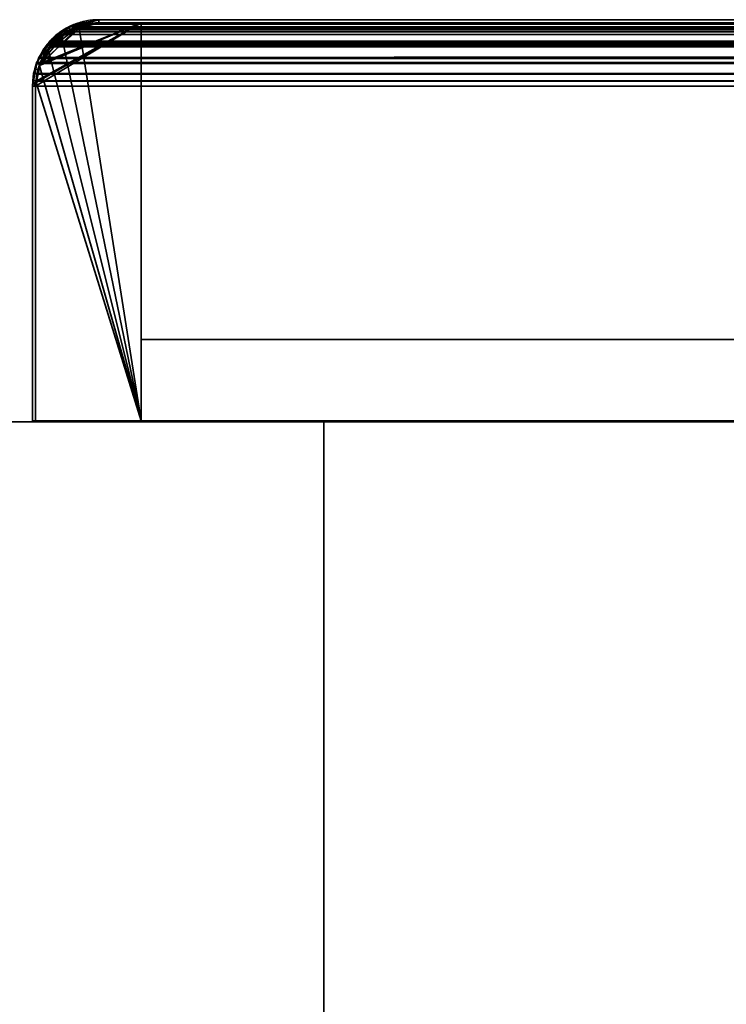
# Model space of a CAD drawing. Header units: millimetres. Extents: x -508 to 6708, y -115 to 193.
# Tile 723 of 1056: x 2528 to 2562, y 147 to 193. Entities that reach past the tile are written whole.
import ezdxf

# ---------------------------------------------------------------- set-up
doc = ezdxf.new("R2010")
doc.units = ezdxf.units.MM
doc.layers.add('151', color=7, linetype='Continuous', true_color=0xffffff)

# ---------------------------------------------------------------- blocks, each defined once
blk = doc.blocks.new('UG_SURFACE_003')
at = {"layer": '151', "color": 252, "linetype": 'Continuous', "lineweight": 35}
for points in [[(2392.5, -10, -7.75), (2392.5, 174.4, -7.75), (2542.5, 174.4, -7.75), (2542.5, -10, -7.75)], [(2392.5, 174.4, 2215.25), (3607.5, 174.4, 2215.25), (3457.5, 174.4, 2065.25), (2542.5, 174.4, 2065.25)], [(2542.5, 174.4, 2065.25), (2542.5, 174.4, -7.75), (2392.5, 174.4, -7.75), (2392.5, 174.4, 2215.25)], [(3607.5, -10, 2215.25), (3607.5, 174.4, 2215.25), (2392.5, 174.4, 2215.25), (2392.5, -10, 2215.25)], [(2542.5, -10, 2065.25), (2542.5, 174.4, 2065.25), (3457.5, 174.4, 2065.25), (3457.5, -10, 2065.25)], [(2542.5, -10, -7.75), (2542.5, 174.4, -7.75), (2542.5, 174.4, 2065.25), (2542.5, -10, 2065.25)]]:
    blk.add_3dface(points, dxfattribs=at)
blk = doc.blocks.new('UG_SURFACE_240')
at = {"layer": '151', "color": 14, "linetype": 'Continuous', "lineweight": 35}
for points in [[(2533.85, 193.3, -4.75), (2533.85, 174.45, -4.75), (2528.85, 174.45, -4.75), (2528.85, 190.3, -4.75)], [(2528.85, 190.3, -4.75), (2528.886, 190.481, -4.75), (2533.85, 193.3, -4.75)], [(2533.85, 193.3, -4.75), (2528.886, 190.481, -4.75), (2529.043, 191.273, -4.75)], [(2530.901, 193.111, -4.75), (2531.85, 193.3, -4.75), (2533.85, 193.3, -4.75), (2529.043, 191.273, -4.75)], [(2530.901, 193.111, -4.75), (2530.907, 193.052, 2076.343), (2531.85, 193.3, 2075.4)], [(2531.85, 193.3, 2075.4), (2531.85, 193.3, -4.75), (2530.901, 193.111, -4.75)], [(2533.85, 174.45, 2073.4), (2533.85, 193.3, 2073.4), (2531.85, 193.3, 2075.4), (2530.907, 193.052, 2076.343)], [(2533.85, 193.3, 2073.4), (2533.85, 193.3, -4.75), (2531.85, 193.3, -4.75), (2531.85, 193.3, 2075.4)], [(2533.85, 174.45, 2073.4), (2533.85, 174.45, -4.75), (2533.85, 193.3, -4.75), (2533.85, 193.3, 2073.4)], [(2530.901, 193.111, -4.75), (2529.043, 191.273, -4.75), (2529.078, 191.448, -4.75), (2529.483, 192.054, -4.75)], [(2530.096, 192.667, -4.75), (2530.702, 193.072, -4.75), (2530.901, 193.111, -4.75), (2529.483, 192.054, -4.75)], [(2529.483, 192.054, -4.75), (2529.729, 192.421, -4.75), (2530.096, 192.667, -4.75)], [(2530.094, 192.652, 2077.156), (2530.096, 192.667, -4.75), (2529.729, 192.421, -4.75)], [(2533.85, 174.45, 2073.4), (2530.907, 193.052, 2076.343), (2530.374, 192.912, 2076.876), (2530.094, 192.652, 2077.156)], [(2530.096, 192.667, -4.75), (2530.094, 192.652, 2077.156), (2530.374, 192.912, 2076.876)], [(2530.907, 193.052, 2076.343), (2530.702, 193.072, -4.75), (2530.096, 192.667, -4.75)], [(2530.096, 192.667, -4.75), (2530.374, 192.912, 2076.876), (2530.907, 193.052, 2076.343)], [(2530.907, 193.052, 2076.343), (2530.901, 193.111, -4.75), (2530.702, 193.072, -4.75)], [(2530.094, 192.652, 2077.156), (2529.452, 192.056, 2077.799), (2533.85, 174.45, 2073.4)], [(2529.483, 192.054, -4.75), (2529.452, 192.056, 2077.799), (2530.094, 192.652, 2077.156)], [(2530.094, 192.652, 2077.156), (2529.729, 192.421, -4.75), (2529.483, 192.054, -4.75)], [(2533.85, 174.45, 2073.4), (2529.452, 192.056, 2077.799), (2529.356, 191.967, 2077.894), (2529.035, 191.26, 2078.215)], [(2529.078, 191.448, -4.75), (2529.035, 191.26, 2078.215), (2529.356, 191.967, 2077.894)], [(2529.078, 191.448, -4.75), (2529.356, 191.967, 2077.894), (2529.452, 192.056, 2077.799)], [(2529.452, 192.056, 2077.799), (2529.483, 192.054, -4.75), (2529.078, 191.448, -4.75)], [(2529.035, 191.26, 2078.215), (2529.043, 191.273, -4.75), (2528.886, 190.481, -4.75)], [(2529.078, 191.448, -4.75), (2529.043, 191.273, -4.75), (2529.035, 191.26, 2078.215)], [(2533.85, 174.45, 2073.4), (2529.035, 191.26, 2078.215), (2528.954, 191.082, 2078.296), (2528.874, 190.482, 2078.376)], [(2528.886, 190.481, -4.75), (2528.874, 190.482, 2078.376), (2528.954, 191.082, 2078.296)], [(2528.886, 190.481, -4.75), (2528.954, 191.082, 2078.296), (2529.035, 191.26, 2078.215)], [(2528.874, 190.482, 2078.376), (2528.85, 190.3, 2078.4), (2528.85, 174.45, 2078.4), (2533.85, 174.45, 2073.4)], [(2528.85, 190.3, -4.75), (2528.85, 190.3, 2078.4), (2528.874, 190.482, 2078.376)], [(2528.874, 190.482, 2078.376), (2528.886, 190.481, -4.75), (2528.85, 190.3, -4.75)], [(2528.85, 190.3, -4.75), (2528.85, 174.45, -4.75), (2528.85, 174.45, 2078.4), (2528.85, 190.3, 2078.4)], [(2528.85, 174.45, 2078.4), (2528.85, 174.45, -4.75), (2533.85, 174.45, -4.75), (2533.85, 174.45, 2073.4)]]:
    blk.add_3dface(points, dxfattribs=at)
blk = doc.blocks.new('UG_SURFACE_241')
at = {"layer": '151', "color": 7, "linetype": 'Continuous', "lineweight": 35}
for points in [[(2529.83, 192.518, 2077.42), (2530.751, 193.071, 2076.499), (2530.701, 193.148, 2076.549), (2530.3, 193.042, 2076.95)], [(2530.651, 193.213, -4.75), (2530.064, 192.822, -4.75), (2530.3, 193.042, 2076.95)], [(2530.67, 193.055, -4.75), (2530.148, 192.704, -4.75), (2530.064, 192.822, -4.75), (2530.651, 193.213, -4.75)], [(2530.651, 193.213, -4.75), (2530.3, 193.042, 2076.95), (2530.701, 193.148, 2076.549)], [(2530.701, 193.148, 2076.549), (2530.692, 193.221, -4.75), (2530.651, 193.213, -4.75)], [(2530.749, 193.072, -4.75), (2530.67, 193.055, -4.75), (2530.651, 193.213, -4.75), (2530.692, 193.221, -4.75)], [(2530.904, 193.263, -4.75), (2530.692, 193.221, -4.75), (2530.701, 193.148, 2076.549)], [(2530.692, 193.221, -4.75), (2530.904, 193.263, -4.75), (2530.951, 193.114, -4.75), (2530.749, 193.072, -4.75)], [(2530.904, 193.263, -4.75), (2530.701, 193.148, 2076.549), (2531.85, 193.45, 2075.4)], [(2531.85, 193.45, 2075.4), (2530.701, 193.148, 2076.549), (2530.843, 193.126, 2076.407), (2531.85, 193.3, 2075.4)], [(2530.751, 193.071, 2076.499), (2530.843, 193.126, 2076.407), (2530.701, 193.148, 2076.549)], [(2531.85, 193.3, 2075.4), (2530.843, 193.126, 2076.407), (2530.951, 193.114, -4.75)], [(2531.85, 193.45, 2075.4), (2531.85, 193.45, -4.75), (2530.904, 193.263, -4.75)], [(2531.85, 193.3, -4.75), (2530.951, 193.114, -4.75), (2530.904, 193.263, -4.75), (2531.85, 193.45, -4.75)], [(2530.951, 193.114, -4.75), (2531.85, 193.3, -4.75), (2531.85, 193.3, 2075.4)], [(2585.85, 193.45, 2021.4), (2585.85, 193.45, -4.75), (2531.85, 193.45, -4.75), (2531.85, 193.45, 2075.4)], [(2531.85, 193.45, -4.75), (2585.85, 193.45, -4.75), (2585.85, 193.3, -4.75), (2531.85, 193.3, -4.75)], [(2531.85, 193.3, 2075.4), (2585.85, 193.3, 2021.4), (2585.85, 193.45, 2021.4), (2531.85, 193.45, 2075.4)], [(2585.85, 193.3, 2021.4), (2531.85, 193.3, 2075.4), (2531.85, 193.3, -4.75), (2585.85, 193.3, -4.75)], [(2585.85, 193.45, 2021.4), (2586.929, 193.246, -4.75), (2586.022, 193.418, -4.75)], [(2586.929, 193.246, -4.75), (2585.85, 193.45, 2021.4), (2587, 193.156, 2020.25)], [(2586.022, 193.418, -4.75), (2585.85, 193.45, -4.75), (2585.85, 193.45, 2021.4)], [(2586.014, 193.269, -4.75), (2585.85, 193.3, -4.75), (2585.85, 193.45, -4.75), (2586.022, 193.418, -4.75)], [(2587, 193.156, 2020.25), (2585.85, 193.45, 2021.4), (2585.85, 193.3, 2021.4), (2586.948, 193.037, 2020.302)], [(2585.85, 193.3, -4.75), (2586.014, 193.269, -4.75), (2586.948, 193.037, 2020.302)], [(2586.948, 193.037, 2020.302), (2585.85, 193.3, 2021.4), (2585.85, 193.3, -4.75)], [(2586.877, 193.103, -4.75), (2586.014, 193.269, -4.75), (2586.022, 193.418, -4.75), (2586.929, 193.246, -4.75)], [(2586.014, 193.269, -4.75), (2586.877, 193.103, -4.75), (2586.948, 193.037, 2020.302)], [(2586.946, 193.09, -4.75), (2586.877, 193.103, -4.75), (2586.929, 193.246, -4.75), (2587, 193.233, -4.75)], [(2587, 193.156, 2020.25), (2587, 193.233, -4.75), (2586.929, 193.246, -4.75)], [(2586.952, 193.086, -4.75), (2586.946, 193.09, -4.75), (2587, 193.233, -4.75), (2587.008, 193.227, -4.75)], [(2586.948, 193.037, 2020.302), (2587.21, 192.974, 2020.04), (2587.361, 193.064, 2019.889), (2587, 193.156, 2020.25)], [(2587.008, 193.227, -4.75), (2587.735, 192.751, -4.75), (2587.645, 192.634, -4.75), (2586.952, 193.086, -4.75)], [(2587, 193.156, 2020.25), (2587.008, 193.227, -4.75), (2587, 193.233, -4.75)], [(2587.735, 192.751, -4.75), (2587.008, 193.227, -4.75), (2587, 193.156, 2020.25)], [(2587.735, 192.751, -4.75), (2587, 193.156, 2020.25), (2587.361, 193.064, 2019.889)], [(2529.623, 192.527, -4.75), (2529.66, 192.448, 2077.59), (2530.3, 193.042, 2076.95)], [(2530.3, 193.042, 2076.95), (2530.064, 192.822, -4.75), (2529.623, 192.527, -4.75)], [(2529.623, 192.527, -4.75), (2530.064, 192.822, -4.75), (2530.148, 192.704, -4.75), (2529.729, 192.421, -4.75)], [(2530.3, 193.042, 2076.95), (2529.66, 192.448, 2077.59), (2529.83, 192.518, 2077.42)], [(2529.729, 192.421, -4.75), (2530.148, 192.704, -4.75), (2529.83, 192.518, 2077.42)], [(2530.751, 193.071, 2076.499), (2529.83, 192.518, 2077.42), (2530.148, 192.704, -4.75)], [(2530.148, 192.704, -4.75), (2530.67, 193.055, -4.75), (2530.751, 193.071, 2076.499)], [(2530.67, 193.055, -4.75), (2530.749, 193.072, -4.75), (2530.751, 193.071, 2076.499)], [(2530.749, 193.072, -4.75), (2530.951, 193.114, -4.75), (2530.843, 193.126, 2076.407)], [(2530.843, 193.126, 2076.407), (2530.751, 193.071, 2076.499), (2530.749, 193.072, -4.75)], [(2586.948, 193.037, 2020.302), (2586.877, 193.103, -4.75), (2586.946, 193.09, -4.75)], [(2586.946, 193.09, -4.75), (2586.952, 193.086, -4.75), (2586.948, 193.037, 2020.302)], [(2587.21, 192.974, 2020.04), (2586.948, 193.037, 2020.302), (2586.952, 193.086, -4.75)], [(2586.952, 193.086, -4.75), (2587.645, 192.634, -4.75), (2587.964, 192.402, 2019.286)], [(2587.964, 192.402, 2019.286), (2587.21, 192.974, 2020.04), (2586.952, 193.086, -4.75)], [(2588.051, 192.466, 2019.199), (2587.361, 193.064, 2019.889), (2587.21, 192.974, 2020.04), (2587.964, 192.402, 2019.286)], [(2587.361, 193.064, 2019.889), (2588.077, 192.527, -4.75), (2587.735, 192.751, -4.75)], [(2587.361, 193.064, 2019.889), (2588.051, 192.466, 2019.199), (2588.077, 192.527, -4.75)], [(2587.971, 192.421, -4.75), (2587.645, 192.634, -4.75), (2587.735, 192.751, -4.75), (2588.077, 192.527, -4.75)], [(2529.064, 191.402, -4.75), (2529.516, 192.095, -4.75), (2529.739, 192.404, 2077.511)], [(2529.739, 192.404, 2077.511), (2529.237, 191.773, 2078.013), (2529.064, 191.402, -4.75)], [(2529.399, 192.185, -4.75), (2529.231, 192.05, 2078.019), (2529.66, 192.448, 2077.59)], [(2529.66, 192.448, 2077.59), (2529.231, 192.05, 2078.019), (2529.237, 191.773, 2078.013), (2529.739, 192.404, 2077.511)], [(2529.66, 192.448, 2077.59), (2529.623, 192.527, -4.75), (2529.399, 192.185, -4.75)], [(2529.729, 192.421, -4.75), (2529.516, 192.095, -4.75), (2529.399, 192.185, -4.75), (2529.623, 192.527, -4.75)], [(2529.516, 192.095, -4.75), (2529.729, 192.421, -4.75), (2529.739, 192.404, 2077.511)], [(2529.739, 192.404, 2077.511), (2529.83, 192.518, 2077.42), (2529.66, 192.448, 2077.59)], [(2529.83, 192.518, 2077.42), (2529.739, 192.404, 2077.511), (2529.729, 192.421, -4.75)], [(2587.645, 192.634, -4.75), (2587.971, 192.421, -4.75), (2587.964, 192.402, 2019.286)], [(2587.964, 192.402, 2019.286), (2588.06, 192.329, 2019.19), (2588.051, 192.466, 2019.199)], [(2588.06, 192.329, 2019.19), (2587.964, 192.402, 2019.286), (2587.971, 192.421, -4.75)], [(2588.077, 192.527, -4.75), (2588.372, 192.086, -4.75), (2588.253, 192.002, -4.75), (2587.971, 192.421, -4.75)], [(2587.971, 192.421, -4.75), (2588.554, 191.599, 2018.696), (2588.06, 192.329, 2019.19)], [(2587.971, 192.421, -4.75), (2588.253, 192.002, -4.75), (2588.622, 191.393, 2018.628)], [(2588.622, 191.393, 2018.628), (2588.554, 191.599, 2018.696), (2587.971, 192.421, -4.75)], [(2588.372, 192.086, -4.75), (2588.077, 192.527, -4.75), (2588.051, 192.466, 2019.199)], [(2588.051, 192.466, 2019.199), (2588.763, 191.499, -4.75), (2588.372, 192.086, -4.75)], [(2588.763, 191.499, -4.75), (2588.051, 192.466, 2019.199), (2588.372, 192.187, 2018.878)], [(2588.372, 192.187, 2018.878), (2588.051, 192.466, 2019.199), (2588.06, 192.329, 2019.19), (2588.554, 191.599, 2018.696)], [(2529.231, 192.05, 2078.019), (2529.399, 192.185, -4.75), (2528.923, 191.458, -4.75)], [(2528.923, 191.458, -4.75), (2529.399, 192.185, -4.75), (2529.516, 192.095, -4.75), (2529.064, 191.402, -4.75)], [(2528.923, 191.458, -4.75), (2528.95, 191.433, 2078.3), (2529.231, 192.05, 2078.019)], [(2529.079, 191.389, 2078.171), (2529.237, 191.773, 2078.013), (2529.231, 192.05, 2078.019), (2528.95, 191.433, 2078.3)], [(2529.237, 191.773, 2078.013), (2529.079, 191.389, 2078.171), (2529.064, 191.402, -4.75)], [(2588.605, 191.48, -4.75), (2588.253, 192.002, -4.75), (2588.372, 192.086, -4.75), (2588.763, 191.499, -4.75)], [(2588.253, 192.002, -4.75), (2588.605, 191.48, -4.75), (2588.622, 191.393, 2018.628)], [(2588.372, 192.187, 2018.878), (2588.771, 191.458, -4.75), (2588.763, 191.499, -4.75)], [(2588.372, 192.187, 2018.878), (2588.76, 191.44, 2018.49), (2588.771, 191.458, -4.75)], [(2588.554, 191.599, 2018.696), (2588.76, 191.44, 2018.49), (2588.372, 192.187, 2018.878)], [(2528.7, 190.3, 2078.55), (2528.918, 191.45, -4.75), (2528.904, 191.379, -4.75)], [(2528.918, 191.45, -4.75), (2528.7, 190.3, 2078.55), (2528.809, 191.121, 2078.441)], [(2528.904, 191.379, -4.75), (2528.733, 190.472, -4.75), (2528.7, 190.3, 2078.55)], [(2529.047, 191.327, -4.75), (2528.881, 190.463, -4.75), (2528.733, 190.472, -4.75), (2528.904, 191.379, -4.75)], [(2528.918, 191.45, -4.75), (2528.809, 191.121, 2078.441), (2528.95, 191.433, 2078.3)], [(2528.95, 191.433, 2078.3), (2528.809, 191.121, 2078.441), (2528.955, 191.085, 2078.295), (2529.079, 191.389, 2078.171)], [(2528.85, 190.3, -4.75), (2528.881, 190.463, -4.75), (2529.079, 191.389, 2078.171)], [(2529.079, 191.389, 2078.171), (2528.955, 191.085, 2078.295), (2528.85, 190.3, -4.75)], [(2529.079, 191.389, 2078.171), (2528.881, 190.463, -4.75), (2529.047, 191.327, -4.75)], [(2529.06, 191.396, -4.75), (2529.047, 191.327, -4.75), (2528.904, 191.379, -4.75), (2528.918, 191.45, -4.75)], [(2528.95, 191.433, 2078.3), (2528.923, 191.458, -4.75), (2528.918, 191.45, -4.75)], [(2529.06, 191.396, -4.75), (2528.918, 191.45, -4.75), (2528.923, 191.458, -4.75)], [(2529.064, 191.402, -4.75), (2529.06, 191.396, -4.75), (2528.923, 191.458, -4.75)], [(2529.047, 191.327, -4.75), (2529.06, 191.396, -4.75), (2529.079, 191.389, 2078.171)], [(2529.06, 191.396, -4.75), (2529.064, 191.402, -4.75), (2529.079, 191.389, 2078.171)], [(2588.76, 191.44, 2018.49), (2588.554, 191.599, 2018.696), (2588.622, 191.393, 2018.628)], [(2588.622, 191.401, -4.75), (2588.605, 191.48, -4.75), (2588.763, 191.499, -4.75), (2588.771, 191.458, -4.75)], [(2588.605, 191.48, -4.75), (2588.622, 191.401, -4.75), (2588.622, 191.393, 2018.628)], [(2588.771, 191.458, -4.75), (2588.813, 191.246, -4.75), (2588.664, 191.199, -4.75), (2588.622, 191.401, -4.75)], [(2588.622, 191.393, 2018.628), (2588.795, 190.871, 2018.455), (2588.844, 191.279, 2018.406), (2588.76, 191.44, 2018.49)], [(2588.622, 191.401, -4.75), (2588.664, 191.199, -4.75), (2588.85, 190.3, 2018.4)], [(2588.85, 190.3, 2018.4), (2588.795, 190.871, 2018.455), (2588.622, 191.401, -4.75)], [(2588.795, 190.871, 2018.455), (2588.622, 191.393, 2018.628), (2588.622, 191.401, -4.75)], [(2588.813, 191.246, -4.75), (2588.771, 191.458, -4.75), (2588.76, 191.44, 2018.49)], [(2588.813, 191.246, -4.75), (2588.76, 191.44, 2018.49), (2588.844, 191.279, 2018.406)], [(2589, 190.3, 2018.25), (2588.844, 191.279, 2018.406), (2588.795, 190.871, 2018.455), (2588.85, 190.3, 2018.4)], [(2588.844, 191.279, 2018.406), (2589, 190.3, -4.75), (2588.813, 191.246, -4.75)], [(2588.844, 191.279, 2018.406), (2589, 190.3, 2018.25), (2589, 190.3, -4.75)], [(2528.85, 190.3, 2078.4), (2528.955, 191.085, 2078.295), (2528.809, 191.121, 2078.441), (2528.7, 190.3, 2078.55)], [(2528.955, 191.085, 2078.295), (2528.85, 190.3, 2078.4), (2528.85, 190.3, -4.75)], [(2588.85, 190.3, -4.75), (2588.664, 191.199, -4.75), (2588.813, 191.246, -4.75), (2589, 190.3, -4.75)], [(2588.664, 191.199, -4.75), (2588.85, 190.3, -4.75), (2588.85, 190.3, 2018.4)], [(2528.733, 190.472, -4.75), (2528.7, 190.3, -4.75), (2528.7, 190.3, 2078.55)], [(2528.881, 190.463, -4.75), (2528.85, 190.3, -4.75), (2528.7, 190.3, -4.75), (2528.733, 190.472, -4.75)], [(2528.7, 190.3, -4.75), (2528.7, 174.45, -4.75), (2528.7, 174.45, 2078.55), (2528.7, 190.3, 2078.55)], [(2528.7, 190.3, 2078.55), (2528.7, 174.45, 2078.55), (2528.85, 174.45, 2078.4), (2528.85, 190.3, 2078.4)], [(2528.7, 174.45, -4.75), (2528.7, 190.3, -4.75), (2528.85, 190.3, -4.75), (2528.85, 174.45, -4.75)], [(2528.85, 190.3, 2078.4), (2528.85, 174.45, 2078.4), (2528.85, 174.45, -4.75), (2528.85, 190.3, -4.75)], [(2589, 190.3, -4.75), (2589, 152.3, -4.75), (2588.85, 152.3, -4.75), (2588.85, 190.3, -4.75)], [(2588.85, 152.3, 2018.4), (2588.85, 190.3, 2018.4), (2588.85, 190.3, -4.75), (2588.85, 152.3, -4.75)], [(2588.85, 190.3, 2018.4), (2588.85, 152.3, 2018.4), (2589, 152.3, 2018.25), (2589, 190.3, 2018.25)], [(2589, 152.3, -4.75), (2589, 190.3, -4.75), (2589, 190.3, 2018.25), (2589, 152.3, 2018.25)], [(2528.7, 174.45, 2078.55), (2528.7, 174.45, -4.75), (2528.85, 174.45, -4.75), (2528.85, 174.45, 2078.4)], [(2588.85, 152.3, 2018.4), (2588.85, 152.3, -4.75), (2589, 152.3, -4.75), (2589, 152.3, 2018.25)]]:
    blk.add_3dface(points, dxfattribs=at)
blk = doc.blocks.new('UG_SURFACE_242')
at = {"layer": '151', "color": 41, "linetype": 'Continuous', "lineweight": 35}
for points in [[(2533.85, 193.3, -4.75), (2583.85, 193.3, -4.75), (2583.85, 178.3, -4.75), (2533.85, 178.3, -4.75)], [(2533.85, 193.3, -4.75), (2533.85, 178.3, -4.75), (2533.85, 178.3, 2073.4), (2533.85, 193.3, 2073.4)], [(2583.85, 193.3, 2023.4), (2583.85, 193.3, -4.75), (2533.85, 193.3, -4.75), (2533.85, 193.3, 2073.4)], [(2583.85, 178.3, 2023.4), (2583.85, 193.3, 2023.4), (2533.85, 193.3, 2073.4), (2533.85, 178.3, 2073.4)], [(2583.85, 178.3, -4.75), (2583.85, 193.3, -4.75), (2583.85, 193.3, 2023.4), (2583.85, 178.3, 2023.4)], [(2533.85, 178.3, 2073.4), (2533.85, 178.3, -4.75), (2583.85, 178.3, -4.75), (2583.85, 178.3, 2023.4)]]:
    blk.add_3dface(points, dxfattribs=at)
blk = doc.blocks.new('UG_SURFACE_244')
at = {"layer": '151', "color": 7, "linetype": 'Continuous', "lineweight": 35}
for points in [[(2530.12, 192.878, 2077.13), (3469.88, 192.864, 2077.13), (3469.208, 193.267, 2076.458)], [(2530.422, 193.108, 2076.828), (2530.12, 192.878, 2077.13), (3469.208, 193.267, 2076.458)], [(2530.422, 193.108, 2076.828), (3469.208, 193.267, 2076.458), (3469.057, 193.293, 2076.308)], [(3469.057, 193.293, 2076.308), (2530.95, 193.234, 2076.3), (2530.422, 193.108, 2076.828)], [(2530.752, 193.037, 2076.499), (2530.49, 192.974, 2076.76), (2530.422, 193.108, 2076.828), (2530.95, 193.234, 2076.3)], [(2530.95, 193.234, 2076.3), (2531.85, 193.45, 2075.4), (2531.85, 193.3, 2075.4), (2530.752, 193.037, 2076.499)], [(2530.752, 193.037, 2076.499), (2531.85, 193.3, 2075.4), (3468.15, 193.3, 2075.4)], [(3468.15, 193.3, 2075.4), (3469.157, 193.126, 2076.407), (2530.752, 193.037, 2076.499)], [(2530.95, 193.234, 2076.3), (3469.057, 193.293, 2076.308), (3468.15, 193.45, 2075.4)], [(3468.15, 193.45, 2075.4), (2531.85, 193.45, 2075.4), (2530.95, 193.234, 2076.3)], [(3468.15, 193.45, 2075.4), (3414.15, 193.45, 2021.4), (2585.85, 193.45, 2021.4), (2531.85, 193.45, 2075.4)], [(2585.85, 193.3, 2021.4), (2531.85, 193.3, 2075.4), (2531.85, 193.45, 2075.4), (2585.85, 193.45, 2021.4)], [(3468.15, 193.3, 2075.4), (2531.85, 193.3, 2075.4), (2585.85, 193.3, 2021.4), (3414.15, 193.3, 2021.4)], [(2529.529, 192.43, 2077.721), (2530.12, 192.878, 2077.13), (2530.49, 192.974, 2076.76), (2529.735, 192.4, 2077.515)], [(3469.88, 192.864, 2077.13), (2530.12, 192.878, 2077.13), (2529.529, 192.43, 2077.721)], [(2529.529, 192.43, 2077.721), (3470.272, 192.628, 2077.522), (3469.88, 192.864, 2077.13)], [(3470.262, 192.403, 2077.512), (2529.735, 192.4, 2077.515), (2530.49, 192.974, 2076.76)], [(2530.12, 192.878, 2077.13), (2530.422, 193.108, 2076.828), (2530.49, 192.974, 2076.76)], [(3470.17, 192.518, 2077.42), (2530.49, 192.974, 2076.76), (2530.752, 193.037, 2076.499)], [(3470.17, 192.518, 2077.42), (3470.262, 192.403, 2077.512), (2530.49, 192.974, 2076.76)], [(3469.157, 193.126, 2076.407), (3469.25, 193.07, 2076.5), (2530.752, 193.037, 2076.499)], [(2530.752, 193.037, 2076.499), (3469.25, 193.07, 2076.5), (3470.17, 192.518, 2077.42)], [(2529.64, 192.329, 2077.61), (2529.146, 191.599, 2078.104), (2529.011, 191.664, 2078.239), (2529.407, 192.249, 2077.843)], [(3470.587, 192.233, 2077.837), (2529.407, 192.249, 2077.843), (2529.011, 191.664, 2078.239)], [(2529.011, 191.664, 2078.239), (3470.894, 191.847, 2078.144), (3470.587, 192.233, 2077.837)], [(2529.146, 191.599, 2078.104), (2529.64, 192.329, 2077.61), (3470.763, 191.773, 2078.013)], [(2529.407, 192.249, 2077.843), (2529.529, 192.43, 2077.721), (2529.64, 192.329, 2077.61)], [(2529.529, 192.43, 2077.721), (2529.407, 192.249, 2077.843), (3470.587, 192.233, 2077.837)], [(2529.529, 192.43, 2077.721), (3470.587, 192.233, 2077.837), (3470.272, 192.628, 2077.522)], [(2529.735, 192.4, 2077.515), (2529.64, 192.329, 2077.61), (2529.529, 192.43, 2077.721)], [(3470.763, 191.773, 2078.013), (2529.64, 192.329, 2077.61), (2529.735, 192.4, 2077.515)], [(2529.735, 192.4, 2077.515), (3470.262, 192.403, 2077.512), (3470.763, 191.773, 2078.013)], [(2528.933, 191.429, 2078.317), (3471.067, 191.425, 2078.317), (3470.894, 191.847, 2078.144)], [(2529.011, 191.664, 2078.239), (2528.933, 191.429, 2078.317), (3470.894, 191.847, 2078.144)], [(3470.763, 191.773, 2078.013), (2529.077, 191.391, 2078.173), (2529.146, 191.599, 2078.104)], [(3470.763, 191.773, 2078.013), (3470.922, 191.387, 2078.172), (2529.077, 191.391, 2078.173)], [(2529.077, 191.391, 2078.173), (2528.905, 190.871, 2078.345), (2528.758, 190.9, 2078.492), (2528.933, 191.429, 2078.317)], [(3471.067, 191.425, 2078.317), (2528.933, 191.429, 2078.317), (2528.758, 190.9, 2078.492)], [(2528.758, 190.9, 2078.492), (3471.19, 191.124, 2078.44), (3471.067, 191.425, 2078.317)], [(2528.905, 190.871, 2078.345), (2529.077, 191.391, 2078.173), (3470.922, 191.387, 2078.172)], [(3470.922, 191.387, 2078.172), (3471.045, 191.085, 2078.295), (2528.905, 190.871, 2078.345)], [(2528.933, 191.429, 2078.317), (2529.011, 191.664, 2078.239), (2529.146, 191.599, 2078.104), (2529.077, 191.391, 2078.173)], [(2528.724, 190.548, 2078.526), (2528.758, 190.9, 2078.492), (2528.905, 190.871, 2078.345), (2528.85, 190.3, 2078.4)], [(2528.758, 190.9, 2078.492), (2528.724, 190.548, 2078.526), (3471.267, 190.544, 2078.517)], [(2528.758, 190.9, 2078.492), (3471.267, 190.544, 2078.517), (3471.19, 191.124, 2078.44)], [(3471.15, 190.3, 2078.4), (2528.85, 190.3, 2078.4), (2528.905, 190.871, 2078.345)], [(3471.045, 191.085, 2078.295), (3471.15, 190.3, 2078.4), (2528.905, 190.871, 2078.345)], [(2528.85, 190.3, 2078.4), (2528.7, 190.3, 2078.55), (2528.724, 190.548, 2078.526)], [(3471.267, 190.544, 2078.517), (2528.724, 190.548, 2078.526), (2528.7, 190.3, 2078.55)], [(2528.7, 190.3, 2078.55), (3471.3, 190.3, 2078.55), (3471.267, 190.544, 2078.517)], [(2528.85, 190.3, 2078.4), (2528.85, 174.45, 2078.4), (2528.7, 174.45, 2078.55), (2528.7, 190.3, 2078.55)], [(2528.7, 190.3, 2078.55), (2528.7, 174.45, 2078.55), (3471.3, 174.45, 2078.55), (3471.3, 190.3, 2078.55)], [(3471.15, 190.3, 2078.4), (3471.15, 174.45, 2078.4), (2528.85, 174.45, 2078.4), (2528.85, 190.3, 2078.4)], [(3471.15, 174.45, 2078.4), (3471.3, 174.45, 2078.55), (2528.7, 174.45, 2078.55), (2528.85, 174.45, 2078.4)]]:
    blk.add_3dface(points, dxfattribs=at)
blk = doc.blocks.new('UG_SURFACE_246')
at = {"layer": '151', "color": 14, "linetype": 'Continuous', "lineweight": 35}
for points in [[(2533.85, 193.3, 2073.4), (2533.85, 174.45, 2073.4), (2528.85, 174.45, 2078.4), (2528.85, 190.3, 2078.4)], [(2528.85, 190.3, 2078.4), (2528.873, 190.536, 2078.377), (2533.85, 193.3, 2073.4)], [(2533.85, 193.3, 2073.4), (2528.873, 190.536, 2078.377), (2528.905, 190.871, 2078.345), (2529.072, 191.375, 2078.178)], [(2530.993, 193.095, 2076.257), (2531.85, 193.3, 2075.4), (2533.85, 193.3, 2073.4), (2529.072, 191.375, 2078.178)], [(2530.49, 192.974, 2076.76), (3469.157, 193.126, 2076.407), (3469.014, 193.151, 2076.264)], [(3469.014, 193.151, 2076.264), (2530.993, 193.095, 2076.257), (2530.49, 192.974, 2076.76)], [(2530.993, 193.095, 2076.257), (3469.014, 193.151, 2076.264), (3468.15, 193.3, 2075.4)], [(3468.15, 193.3, 2075.4), (2531.85, 193.3, 2075.4), (2530.993, 193.095, 2076.257)], [(3468.15, 193.3, 2075.4), (3466.15, 193.3, 2073.4), (2533.85, 193.3, 2073.4), (2531.85, 193.3, 2075.4)], [(3466.15, 174.45, 2073.4), (2533.85, 174.45, 2073.4), (2533.85, 193.3, 2073.4), (3466.15, 193.3, 2073.4)], [(2530.202, 192.755, 2077.048), (2530.49, 192.974, 2076.76), (2530.993, 193.095, 2076.257), (2529.072, 191.375, 2078.178)], [(2530.202, 192.755, 2077.048), (2529.072, 191.375, 2078.178), (2529.146, 191.599, 2078.104), (2529.523, 192.157, 2077.727)], [(2529.523, 192.157, 2077.727), (2529.64, 192.329, 2077.61), (2530.202, 192.755, 2077.048)], [(3469.798, 192.741, 2077.048), (2530.202, 192.755, 2077.048), (2529.64, 192.329, 2077.61)], [(2529.64, 192.329, 2077.61), (3470.17, 192.518, 2077.42), (3469.798, 192.741, 2077.048)], [(2530.202, 192.755, 2077.048), (3469.798, 192.741, 2077.048), (3469.157, 193.126, 2076.407)], [(2530.49, 192.974, 2076.76), (2530.202, 192.755, 2077.048), (3469.157, 193.126, 2076.407)], [(2529.64, 192.329, 2077.61), (2529.523, 192.157, 2077.727), (3470.471, 192.141, 2077.721)], [(2529.64, 192.329, 2077.61), (3470.471, 192.141, 2077.721), (3470.17, 192.518, 2077.42)], [(2529.072, 191.375, 2078.178), (3470.928, 191.371, 2078.178), (3470.763, 191.773, 2078.013)], [(2529.146, 191.599, 2078.104), (2529.072, 191.375, 2078.178), (3470.763, 191.773, 2078.013)], [(3470.471, 192.141, 2077.721), (2529.523, 192.157, 2077.727), (2529.146, 191.599, 2078.104)], [(2529.146, 191.599, 2078.104), (3470.763, 191.773, 2078.013), (3470.471, 192.141, 2077.721)], [(3470.928, 191.371, 2078.178), (2529.072, 191.375, 2078.178), (2528.905, 190.871, 2078.345)], [(2528.905, 190.871, 2078.345), (3471.045, 191.085, 2078.295), (3470.928, 191.371, 2078.178)], [(2528.905, 190.871, 2078.345), (2528.873, 190.536, 2078.377), (3471.119, 190.533, 2078.369)], [(2528.905, 190.871, 2078.345), (3471.119, 190.533, 2078.369), (3471.045, 191.085, 2078.295)], [(3471.119, 190.533, 2078.369), (2528.873, 190.536, 2078.377), (2528.85, 190.3, 2078.4)], [(2528.85, 190.3, 2078.4), (3471.15, 190.3, 2078.4), (3471.119, 190.533, 2078.369)], [(2528.85, 190.3, 2078.4), (2528.85, 174.45, 2078.4), (3471.15, 174.45, 2078.4), (3471.15, 190.3, 2078.4)], [(3466.15, 174.45, 2073.4), (3471.15, 174.45, 2078.4), (2528.85, 174.45, 2078.4), (2533.85, 174.45, 2073.4)]]:
    blk.add_3dface(points, dxfattribs=at)
blk = doc.blocks.new('UG_SURFACE_247')
at = {"layer": '151', "color": 41, "linetype": 'Continuous', "lineweight": 35}
for points in [[(2533.85, 178.3, 2073.4), (2533.85, 193.3, 2073.4), (2583.85, 193.3, 2023.4), (2583.85, 178.3, 2023.4)], [(2533.85, 193.3, 2073.4), (2533.85, 178.3, 2073.4), (3466.15, 178.3, 2073.4), (3466.15, 193.3, 2073.4)], [(3466.15, 193.3, 2073.4), (3416.15, 193.3, 2023.4), (2583.85, 193.3, 2023.4), (2533.85, 193.3, 2073.4)], [(3416.15, 178.3, 2023.4), (3466.15, 178.3, 2073.4), (2533.85, 178.3, 2073.4), (2583.85, 178.3, 2023.4)]]:
    blk.add_3dface(points, dxfattribs=at)

msp = doc.modelspace()

# ---------------------------------------------------------------- linework, layer by layer
at = {"layer": '151', "color": 253, "linetype": 'Continuous', "lineweight": -3}
for p, q in [((2585.85, 193.45, 2021.4), (2531.85, 193.45, 2075.4)), ((2531.85, 193.45, 2075.4), (3468.15, 193.45, 2075.4)), ((2531.85, 193.45, 2075.4), (2585.85, 193.45, 2021.4)), ((2531.85, 193.45, -4.75), (2531.85, 193.45, 2075.4)), ((2531.85, 193.45, -4.75), (2585.85, 193.45, -4.75)), ((2533.85, 193.3, 2073.4), (2531.85, 193.3, 2075.4)), ((2531.85, 193.3, -4.75), (2531.85, 193.3, 2075.4)), ((2531.85, 193.3, 2075.4), (2585.85, 193.3, 2021.4)), ((2531.85, 193.3, 2075.4), (3468.15, 193.3, 2075.4)), ((2531.85, 193.3, -4.75), (2533.85, 193.3, -4.75)), ((2531.85, 193.3, -4.75), (2585.85, 193.3, -4.75)), ((2531.85, 193.3, 2075.4), (2533.85, 193.3, 2073.4)), ((2585.85, 193.3, 2021.4), (2531.85, 193.3, 2075.4)), ((2533.85, 193.3, -4.75), (2533.85, 174.45, -4.75)), ((2533.85, 193.3, 2073.4), (2533.85, 174.45, 2073.4)), ((2533.85, 193.3, 2073.4), (2533.85, 178.3, 2073.4)), ((2583.85, 193.3, 2023.4), (2533.85, 193.3, 2073.4)), ((2533.85, 193.3, -4.75), (2583.85, 193.3, -4.75)), ((2533.85, 178.3, 2073.4), (2533.85, 193.3, 2073.4)), ((2533.85, 178.3, -4.75), (2533.85, 193.3, -4.75)), ((2533.85, 193.3, 2073.4), (2533.85, 174.45, 2073.4)), ((2533.85, 193.3, 2073.4), (3466.15, 193.3, 2073.4)), ((2533.85, 193.3, 2073.4), (2583.85, 193.3, 2023.4)), ((2533.85, 193.3, 2073.4), (3466.15, 193.3, 2073.4)), ((2533.85, 193.3, -4.75), (2533.85, 193.3, 2073.4)), ((2533.85, 193.3, -4.75), (2533.85, 193.3, 2073.4)), ((2528.7, 190.3, 2078.55), (3471.3, 190.3, 2078.55)), ((2528.7, 174.45, 2078.55), (2528.7, 190.3, 2078.55)), ((2528.7, 190.3, -4.75), (2528.7, 190.3, 2078.55)), ((2528.7, 190.3, 2078.55), (2528.7, 174.45, 2078.55)), ((2528.7, 174.45, -4.75), (2528.7, 190.3, -4.75)), ((2528.85, 174.45, -4.75), (2528.85, 190.3, -4.75)), ((2528.85, 174.45, -4.75), (2528.85, 190.3, -4.75)), ((2528.85, 174.45, 2078.4), (2528.85, 190.3, 2078.4)), ((2528.85, 190.3, 2078.4), (3471.15, 190.3, 2078.4)), ((2528.85, 174.45, 2078.4), (2528.85, 190.3, 2078.4)), ((2528.85, 190.3, 2078.4), (3471.15, 190.3, 2078.4)), ((2528.85, 190.3, 2078.4), (2528.85, 174.45, 2078.4)), ((2528.85, 190.3, -4.75), (2528.85, 190.3, 2078.4)), ((2528.85, 174.45, 2078.4), (2528.85, 190.3, 2078.4)), ((2528.85, 190.3, -4.75), (2528.85, 190.3, 2078.4)), ((2583.85, 178.3, 2023.4), (2533.85, 178.3, 2073.4)), ((2533.85, 178.3, 2073.4), (3466.15, 178.3, 2073.4)), ((2533.85, 178.3, -4.75), (2533.85, 178.3, 2073.4)), ((2583.85, 178.3, -4.75), (2533.85, 178.3, -4.75)), ((2533.85, 178.3, 2073.4), (2583.85, 178.3, 2023.4)), ((2392.5, 174.4, 2215.25), (3607.5, 174.4, 2215.25)), ((2392.5, 174.4, -7.75), (2542.5, 174.4, -7.75)), ((2528.7, 174.45, 2078.55), (2528.85, 174.45, 2078.4)), ((2528.85, 174.45, -4.75), (2528.7, 174.45, -4.75)), ((2528.85, 174.45, 2078.4), (2528.7, 174.45, 2078.55)), ((2528.7, 174.45, 2078.55), (3471.3, 174.45, 2078.55)), ((2528.7, 174.45, -4.75), (2528.7, 174.45, 2078.55)), ((2528.85, 174.45, -4.75), (2528.85, 174.45, 2078.4)), ((2528.85, 174.45, -4.75), (2528.85, 174.45, 2078.4)), ((2533.85, 174.45, -4.75), (2528.85, 174.45, -4.75)), ((2533.85, 174.45, 2073.4), (2528.85, 174.45, 2078.4)), ((2528.85, 174.45, 2078.4), (3471.15, 174.45, 2078.4)), ((2528.85, 174.45, 2078.4), (2533.85, 174.45, 2073.4)), ((2528.85, 174.45, 2078.4), (3471.15, 174.45, 2078.4)), ((2533.85, 174.45, 2073.4), (3466.15, 174.45, 2073.4)), ((2533.85, 174.45, -4.75), (2533.85, 174.45, 2073.4)), ((2542.5, 174.4, 2065.25), (2542.5, 174.4, -7.75)), ((2542.5, -10, 2065.25), (2542.5, 174.4, 2065.25)), ((3457.5, 174.4, 2065.25), (2542.5, 174.4, 2065.25)), ((2542.5, 174.4, -7.75), (2542.5, -10, -7.75))]:
    msp.add_line(p, q, dxfattribs=at)
msp.add_arc((2531.85, 190.3, -4.75), 3, 90, 180, dxfattribs=at)
for points in [[(2531.85, 193.45, -4.75), (2528.7, 193.45, -4.75), (2528.7, 190.3, -4.75)], [(2531.85, 193.45, 2075.4), (2528.7, 193.45, 2078.55), (2528.7, 190.3, 2078.55)], [(2531.85, 193.3, 2075.4), (2528.85, 193.3, 2078.4), (2528.85, 190.3, 2078.4)]]:
    msp.add_rational_spline(points, [1, 0.707106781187, 1], degree=2, dxfattribs=at)
for points, knots in [([(2531.85, 193.45, 2075.4), (2531.137, 193.45, 2076.113), (2530.428, 193.221, 2076.822), (2529.518, 192.454, 2077.732), (2529.241, 192.124, 2078.009), (2528.827, 191.299, 2078.423), (2528.7, 190.808, 2078.55), (2528.7, 190.3, 2078.55)], [0, 0, 0, 0, 0.5, 0.5, 0.75, 0.75, 1, 1, 1, 1]), ([(2531.85, 193.3, 2075.4), (2531.171, 193.3, 2076.079), (2530.496, 193.082, 2076.754), (2529.629, 192.352, 2077.621), (2529.365, 192.037, 2077.885), (2528.971, 191.251, 2078.279), (2528.85, 190.784, 2078.4), (2528.85, 190.3, 2078.4)], [0, 0, 0, 0, 0.5, 0.5, 0.75, 0.75, 1, 1, 1, 1]), ([(2531.85, 193.3, 2075.4), (2531.171, 193.3, 2076.079), (2530.496, 193.082, 2076.754), (2529.629, 192.352, 2077.621), (2529.365, 192.037, 2077.885), (2528.971, 191.251, 2078.279), (2528.85, 190.784, 2078.4), (2528.85, 190.3, 2078.4)], [0, 0, 0, 0, 0.5, 0.5, 0.75, 0.75, 1, 1, 1, 1]), ([(2531.85, 193.3, -4.75), (2531.062, 193.3, -4.75), (2530.284, 192.977, -4.75), (2529.173, 191.866, -4.75), (2528.85, 191.088, -4.75), (2528.85, 190.3, -4.75)], [0, 0, 0, 0, 0.5, 0.5, 1, 1, 1, 1]), ([(2531.85, 193.3, 2075.4), (2531.177, 193.3, 2076.073), (2530.499, 193.085, 2076.751), (2529.626, 192.349, 2077.624), (2529.363, 192.033, 2077.887), (2528.971, 191.25, 2078.279), (2528.85, 190.785, 2078.4), (2528.85, 190.3, 2078.4)], [0, 0, 0, 0, 0.5, 0.5, 0.75, 0.75, 1, 1, 1, 1])]:
    msp.add_open_spline(points, degree=3, knots=knots, dxfattribs=at)
for points, degree in [([(2531.85, 193.3, -4.75), (2531.85, 193.45, -4.75)], 1), ([(2531.85, 193.3, -4.75), (2531.85, 193.3, 688.633), (2531.85, 193.3, 1382.017), (2531.85, 193.3, 2075.4)], 3), ([(2531.85, 193.3, 2075.4), (2843.95, 193.3, 2075.4), (3156.05, 193.3, 2075.4), (3468.15, 193.3, 2075.4)], 3), ([(2528.85, 190.3, -4.75), (2528.7, 190.3, -4.75)], 1)]:
    msp.add_open_spline(points, degree=degree, dxfattribs=at)

# ---------------------------------------------------------------- block references
for name in ['UG_SURFACE_241', 'UG_SURFACE_244', 'UG_SURFACE_240', 'UG_SURFACE_246', 'UG_SURFACE_242', 'UG_SURFACE_247', 'UG_SURFACE_003']:
    msp.add_blockref(name, (0, 0), dxfattribs=at)

doc.saveas('drawing.dxf')
